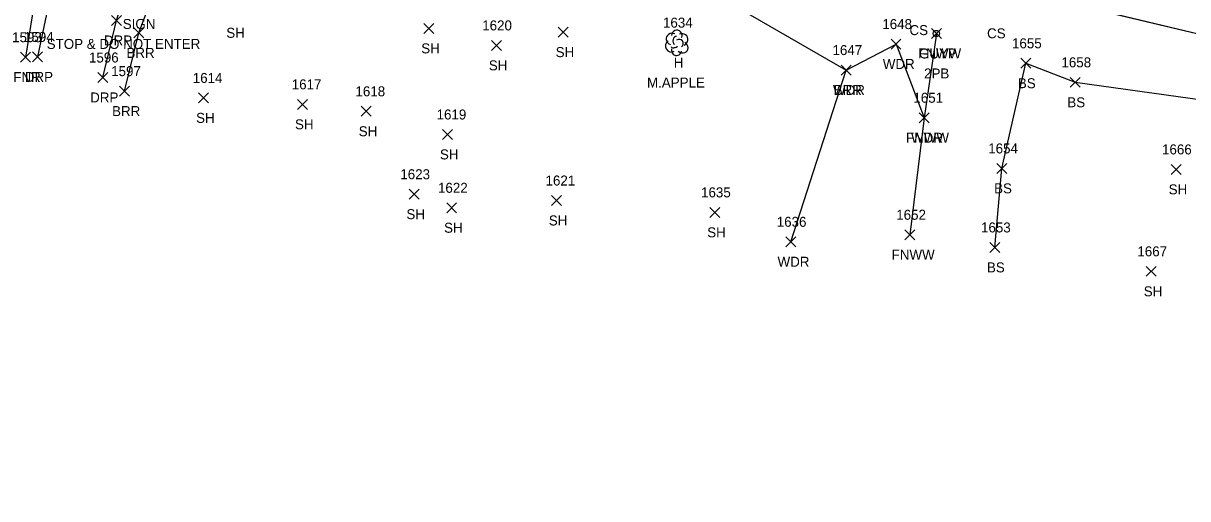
# Model space of a CAD drawing. Extents: x 1554668 to 1563881, y 831386 to 834374.
# Drawn here: x 1561902.3 to 1562135.6, y 832925.6 to 833020.8 of the extents above; entities that cross this region are included whole.
import ezdxf

# ---------------------------------------------------------------- set-up
doc = ezdxf.new("R2010")
doc.units = 0
for name, color, linetype in [('L_A', 7, 'Continuous'), ('L_C', 7, 'Continuous'), ('L_I', 7, 'Continuous'), ('L_TIC', 7, 'Continuous'), ('LABL', 7, 'Continuous'), ('LAWA', 7, 'Continuous'), ('LELB', 7, 'Continuous'), ('LFNC', 7, 'Continuous'), ('LTD', 7, 'Continuous'), ('R_A', 7, 'Continuous'), ('R_I', 7, 'Continuous'), ('R_TIC', 7, 'Continuous'), ('RDP', 7, 'Continuous'), ('S_A', 7, 'Continuous'), ('S_C', 7, 'Continuous'), ('U_A', 7, 'Continuous'), ('U_C', 7, 'Continuous'), ('UPGW', 7, 'Continuous')]:
    doc.layers.add(name, color=color, linetype=linetype)

msp = doc.modelspace()

# ---------------------------------------------------------------- linework, layer by layer
at = {"layer": 'L_TIC'}
for points in [[(1561924.51, 833017.86), (1561926.51, 833019.86)], [(1561926.51, 833017.86), (1561924.51, 833019.86)], [(1561982.56, 833018.76), (1561984.56, 833020.76)], [(1561984.56, 833018.76), (1561982.56, 833020.76)], [(1562009.49, 833018.01), (1562011.49, 833020.01)], [(1562011.49, 833018.01), (1562009.49, 833020.01)], [(1562084.22, 833017.74), (1562086.22, 833019.74)], [(1562086.22, 833017.74), (1562084.22, 833019.74)], [(1561996.09, 833015.36), (1561998.09, 833017.36)], [(1561998.09, 833015.36), (1561996.09, 833017.36)], [(1562076.13, 833015.63), (1562078.13, 833017.63)], [(1562078.13, 833015.63), (1562076.13, 833017.63)], [(1561901.8, 833013), (1561903.8, 833015)], [(1561903.8, 833013), (1561901.8, 833015)], [(1562066.15, 833010.42), (1562068.15, 833012.42)], [(1562068.15, 833010.42), (1562066.15, 833012.42)], [(1562066.15, 833010.42), (1562068.15, 833012.42)], [(1562068.15, 833010.42), (1562066.15, 833012.42)], [(1562102.1, 833011.78), (1562104.1, 833013.78)], [(1562104.1, 833011.78), (1562102.1, 833013.78)], [(1562112, 833007.96), (1562114, 833009.96)], [(1562114, 833007.96), (1562112, 833009.96)], [(1561921.64, 833006.2), (1561923.64, 833008.2)], [(1561923.64, 833006.2), (1561921.64, 833008.2)], [(1561937.47, 833004.84), (1561939.47, 833006.84)], [(1561939.47, 833004.84), (1561937.47, 833006.84)], [(1561957.29, 833003.55), (1561959.29, 833005.55)], [(1561959.29, 833003.55), (1561957.29, 833005.55)], [(1561970.04, 833002.16), (1561972.04, 833004.16)], [(1561972.04, 833002.16), (1561970.04, 833004.16)], [(1562081.78, 833000.87), (1562083.78, 833002.87)], [(1562083.78, 833000.87), (1562081.78, 833002.87)], [(1562081.78, 833000.87), (1562083.78, 833002.87)], [(1562083.78, 833000.87), (1562081.78, 833002.87)], [(1561986.3, 832997.52), (1561988.3, 832999.52)], [(1561988.3, 832997.52), (1561986.3, 832999.52)], [(1562097.34, 832990.72), (1562099.34, 832992.72)], [(1562099.34, 832990.72), (1562097.34, 832992.72)], [(1562132.26, 832990.52), (1562134.26, 832992.52)], [(1562134.26, 832990.52), (1562132.26, 832992.52)], [(1561979.6, 832985.55), (1561981.6, 832987.55)], [(1561981.6, 832985.55), (1561979.6, 832987.55)], [(1561987.14, 832982.83), (1561989.14, 832984.83)], [(1561989.14, 832982.83), (1561987.14, 832984.83)], [(1562008.11, 832984.29), (1562010.11, 832986.29)], [(1562010.11, 832984.29), (1562008.11, 832986.29)], [(1562039.83, 832981.91), (1562041.83, 832983.91)], [(1562041.83, 832981.91), (1562039.83, 832983.91)], [(1562055.05, 832976.02), (1562057.05, 832978.02)], [(1562057.05, 832976.02), (1562055.05, 832978.02)], [(1562078.92, 832977.43), (1562080.92, 832979.43)], [(1562080.92, 832977.43), (1562078.92, 832979.43)], [(1562095.9, 832974.89), (1562097.9, 832976.89)], [(1562097.9, 832974.89), (1562095.9, 832976.89)], [(1562127.26, 832970.1), (1562129.26, 832972.1)], [(1562129.26, 832970.1), (1562127.26, 832972.1)]]:
    msp.add_lwpolyline(points, dxfattribs=at)
at = {"layer": 'LABL'}
for points in [[(1561922.64, 833007.2), (1561925.5, 833018.86), (1561933.8, 833041.06), (1561945.91, 833051.17), (1561984.74, 833037.11), (1562016.23, 833031.2), (1562042.25, 833025.81), (1562067.15, 833011.42)], [(1561922.64, 833007.2), (1561925.5, 833018.86), (1561933.8, 833041.06), (1561945.91, 833051.17), (1561984.74, 833037.11), (1562016.23, 833031.2), (1562042.25, 833025.81), (1562067.15, 833011.42)], [(1561922.64, 833007.2), (1561925.5, 833018.86), (1561933.8, 833041.06), (1561945.91, 833051.17), (1561984.74, 833037.11), (1562016.23, 833031.2), (1562042.25, 833025.81), (1562067.15, 833011.42)], [(1561922.64, 833007.2), (1561925.51, 833018.86), (1561933.8, 833041.06), (1561945.9, 833051.17), (1561984.74, 833037.11), (1562016.23, 833031.2), (1562042.25, 833025.82), (1562067.15, 833011.42)]]:
    msp.add_lwpolyline(points, dxfattribs=at)
at = {"layer": 'LAWA'}
msp.add_lwpolyline([(1562056.05, 832977.02), (1562067.15, 833011.42), (1562077.13, 833016.63), (1562082.78, 833001.87)], dxfattribs=at)
msp.add_lwpolyline([(1562056.05, 832977.02), (1562067.15, 833011.42), (1562077.13, 833016.63), (1562082.78, 833001.87)], dxfattribs=at)
msp.add_lwpolyline([(1562056.05, 832977.02), (1562067.15, 833011.42), (1562077.13, 833016.63), (1562082.78, 833001.87)], dxfattribs=at)
msp.add_lwpolyline([(1562056.05, 832977.02), (1562067.15, 833011.42), (1562077.13, 833016.63), (1562082.78, 833001.87)], dxfattribs=at)
at = {"layer": 'LELB'}
for points in [[(1561945.9, 833051.17), (1561954.32, 833054.56), (1561984.97, 833049.05), (1562021.54, 833044.06), (1562043.11, 833039.59), (1562074.82, 833035.78), (1562106.65, 833026.12), (1562143.83, 833017.22), (1562166.25, 833010.64), (1562165.61, 832998.81), (1562166.85, 832986.14), (1562172.1, 832988.55)], [(1561945.91, 833051.17), (1561954.32, 833054.56), (1561984.97, 833049.05), (1562021.54, 833044.06), (1562043.1, 833039.6), (1562074.82, 833035.77), (1562106.65, 833026.11), (1562143.83, 833017.22), (1562166.25, 833010.64), (1562165.61, 832998.81), (1562166.85, 832986.14), (1562172.1, 832988.55)], [(1561945.91, 833051.17), (1561954.32, 833054.56), (1561984.97, 833049.05), (1562021.54, 833044.06), (1562043.1, 833039.6), (1562074.82, 833035.77), (1562106.65, 833026.11), (1562143.83, 833017.22), (1562166.25, 833010.64), (1562165.61, 832998.81), (1562166.85, 832986.14), (1562172.1, 832988.55)], [(1561945.91, 833051.17), (1561954.32, 833054.56), (1561984.97, 833049.05), (1562021.54, 833044.06), (1562043.1, 833039.6), (1562074.82, 833035.77), (1562106.65, 833026.11), (1562143.83, 833017.22), (1562166.25, 833010.64), (1562165.61, 832998.81), (1562166.85, 832986.14), (1562172.1, 832988.55)], [(1562096.9, 832975.88), (1562098.34, 832991.72), (1562103.1, 833012.78), (1562113, 833008.96), (1562141.34, 833005.07), (1562152.7, 833000.38), (1562166.85, 832986.14), (1562162.26, 832967.94), (1562155.47, 832942.58), (1562154.24, 832932.71), (1562155.42, 832925.55)], [(1562096.9, 832975.88), (1562098.34, 832991.72), (1562103.1, 833012.78), (1562113, 833008.96), (1562141.34, 833005.07), (1562152.7, 833000.38), (1562166.85, 832986.14), (1562162.26, 832967.94), (1562155.47, 832942.58), (1562154.24, 832932.71), (1562155.42, 832925.55)], [(1562096.9, 832975.88), (1562098.34, 832991.72), (1562103.1, 833012.78), (1562113, 833008.96), (1562141.34, 833005.07), (1562152.7, 833000.38), (1562166.85, 832986.14), (1562162.26, 832967.94), (1562155.47, 832942.58), (1562154.24, 832932.71), (1562155.42, 832925.55)], [(1562096.9, 832975.89), (1562098.34, 832991.72), (1562103.1, 833012.78), (1562113, 833008.96), (1562141.34, 833005.07), (1562152.7, 833000.38), (1562166.85, 832986.14), (1562162.26, 832967.94), (1562155.47, 832942.58), (1562154.24, 832932.72), (1562155.42, 832925.56)]]:
    msp.add_lwpolyline(points, dxfattribs=at)
at = {"layer": 'LFNC'}
for points in [[(1561908.73, 833051.15), (1561905.22, 833028.95), (1561902.8, 833014.01)], [(1561908.73, 833051.15), (1561905.22, 833028.95), (1561902.8, 833014.01)], [(1561908.73, 833051.15), (1561905.22, 833028.95), (1561902.8, 833014.01)], [(1561908.73, 833051.15), (1561905.22, 833028.95), (1561902.8, 833014)], [(1562085.22, 833018.74), (1562082.78, 833001.87), (1562079.92, 832978.43)], [(1562085.22, 833018.74), (1562082.78, 833001.87), (1562079.92, 832978.43)], [(1562085.22, 833018.74), (1562082.78, 833001.87), (1562079.92, 832978.43)], [(1562085.22, 833018.74), (1562082.78, 833001.87), (1562079.92, 832978.43)]]:
    msp.add_lwpolyline(points, dxfattribs=at)
at = {"layer": 'LTD'}
msp.add_line((1562033.2, 833016.92), (1562033.2, 833016.92), dxfattribs=at)
msp.add_line((1562033.2, 833016.92), (1562033.2, 833016.92), dxfattribs=at)
msp.add_arc((1562033.24, 833018.36), 1.05, 335.5272, 180.9563, dxfattribs=at)
for centre, major_axis, ratio, start_param, end_param in [((1562032.11, 833016.21), (0.58, -1.04), 0.959034, 3.141593, 6.283185), ((1562032.4, 833017.59), (1.21, -0.51), 0.895232, 1.570796, 4.712389), ((1562032.99, 833017.38), (-0.208, -0.792), 0.645439, 3.141593, 6.283185), ((1562033.7, 833016.75), (-0.5, 0.667), 0.989748, 3.141593, 6.283185), ((1562034.2, 833016.09), (-1.09, 0.79), 0.841452, 1.570796, 4.712389), ((1562034.24, 833017.5), (-1.14, -0.48), 0.949671, 1.570796, 4.712389), ((1562033.2, 833015.42), (0.26, 1.06), 0.942809, 1.570796, 4.712389), ((1562032.74, 833016.17), (-0.625, -0.083), 0.423636, 0, 3.141593)]:
    msp.add_ellipse(centre, major_axis=major_axis, ratio=ratio, start_param=start_param, end_param=end_param, dxfattribs=at)
at = {"layer": 'R_TIC'}
for points in [[(1561920.01, 833020.35), (1561922.01, 833022.35)], [(1561922.01, 833020.35), (1561920.01, 833022.35)], [(1561904.17, 833013.05), (1561906.17, 833015.05)], [(1561906.17, 833013.05), (1561904.17, 833015.05)], [(1561917.25, 833008.93), (1561919.25, 833010.93)], [(1561919.25, 833008.93), (1561917.25, 833010.93)]]:
    msp.add_lwpolyline(points, dxfattribs=at)
at = {"layer": 'RDP'}
for points in [[(1561911.39, 833072.77), (1561914.41, 833069.46), (1561915.51, 833062.44), (1561913.05, 833050.62), (1561908.26, 833028.71), (1561905.17, 833014.05)], [(1561911.39, 833072.77), (1561914.41, 833069.46), (1561915.51, 833062.44), (1561913.05, 833050.62), (1561908.26, 833028.71), (1561905.18, 833014.04)], [(1561911.39, 833072.77), (1561914.41, 833069.46), (1561915.51, 833062.44), (1561913.05, 833050.62), (1561908.26, 833028.71), (1561905.18, 833014.04)], [(1561911.39, 833072.77), (1561914.41, 833069.46), (1561915.51, 833062.44), (1561913.05, 833050.62), (1561908.26, 833028.71), (1561905.18, 833014.04)], [(1561918.25, 833009.93), (1561921.01, 833021.35), (1561927.68, 833042.96), (1561936.86, 833055.74), (1561949.28, 833063.28), (1561957.62, 833064.07)], [(1561918.25, 833009.93), (1561921.01, 833021.35), (1561927.68, 833042.96), (1561936.86, 833055.74), (1561949.28, 833063.28), (1561957.62, 833064.07)], [(1561918.25, 833009.93), (1561921.01, 833021.35), (1561927.68, 833042.96), (1561936.86, 833055.74), (1561949.28, 833063.28), (1561957.62, 833064.07)], [(1561918.25, 833009.93), (1561921.01, 833021.35), (1561927.68, 833042.96), (1561936.86, 833055.74), (1561949.28, 833063.28), (1561957.62, 833064.07)]]:
    msp.add_lwpolyline(points, dxfattribs=at)
at = {"layer": 'UPGW'}
for radius in [0.625, 0.0833]:
    msp.add_circle((1562085.22, 833018.74), radius, dxfattribs=at)

# ---------------------------------------------------------------- texts
at = {"layer": 'L_A'}
for s, p in [('SH', (1561943, 833017.88)), ('CS', (1562079.83, 833018.42)), ('CS', (1562095.37, 833017.78)), ('SH', (1561982.05, 833014.76)), ('BRR', (1561923, 833013.86)), ('SH', (1562008.97, 833014.01)), ('FNWW', (1562081.56, 833013.74)), ('SH', (1561995.58, 833011.36)), ('H', (1562032.63, 833011.92)), ('WDR', (1562074.49, 833011.63)), ('FNR', (1561900.34, 833009)), ('BS', (1562101.54, 833007.78)), ('WDR', (1562064.51, 833006.42)), ('BRR', (1562064.64, 833006.42)), ('BS', (1562111.44, 833003.96)), ('BRR', (1561920.13, 833002.2)), ('SH', (1561936.96, 833000.84)), ('SH', (1561956.77, 832999.55)), ('SH', (1561969.53, 832998.16)), ('FNWW', (1562079.13, 832996.87)), ('WDR', (1562080.14, 832996.87)), ('SH', (1561985.79, 832993.52)), ('BS', (1562096.78, 832986.72)), ('SH', (1562131.74, 832986.52)), ('SH', (1561979.08, 832981.55)), ('SH', (1562007.6, 832980.29)), ('SH', (1561986.62, 832978.83)), ('SH', (1562039.32, 832977.91)), ('FNWW', (1562076.26, 832973.43)), ('WDR', (1562053.41, 832972.02)), ('BS', (1562095.34, 832970.89)), ('SH', (1562126.75, 832966.1))]:
    msp.add_text(s, height=2, dxfattribs=at).set_placement(p)
at = {"layer": 'L_C'}
msp.add_text('M.APPLE', height=2, dxfattribs=at).set_placement((1562027.26, 833007.92))
at = {"layer": 'L_I'}
for s, p in [('1634', (1562030.46, 833019.92)), ('1648', (1562074.39, 833019.63)), ('1620', (1561994.26, 833019.36)), ('1593', (1561900.11, 833017)), ('1655', (1562100.36, 833015.78)), ('1647', (1562064.41, 833014.42)), ('1647', (1562064.41, 833014.42)), ('1597', (1561919.95, 833010.2)), ('1658', (1562110.26, 833011.96)), ('1614', (1561936.29, 833008.84)), ('1617', (1561956.11, 833007.55)), ('1618', (1561968.87, 833006.16)), ('1651', (1562080.61, 833004.87)), ('1651', (1562080.61, 833004.87)), ('1619', (1561985.12, 833001.52)), ('1654', (1562095.6, 832994.72)), ('1666', (1562130.41, 832994.52)), ('1623', (1561977.86, 832989.55)), ('1622', (1561985.4, 832986.83)), ('1621', (1562006.94, 832988.29)), ('1635', (1562038.09, 832985.91)), ('1636', (1562053.25, 832980.02)), ('1652', (1562077.18, 832981.43)), ('1653', (1562094.16, 832978.89)), ('1667', (1562125.47, 832974.1))]:
    msp.add_text(s, height=2, dxfattribs=at).set_placement(p)
at = {"layer": 'R_A'}
for p in [(1561918.5, 833016.35), (1561902.66, 833009.05), (1561915.74, 833004.93)]:
    msp.add_text('DRP', height=2, dxfattribs=at).set_placement(p)
at = {"layer": 'R_I'}
for s, p in [('1594', (1561902.48, 833017.05)), ('1596', (1561915.5, 833012.93))]:
    msp.add_text(s, height=2, dxfattribs=at).set_placement(p)
at = {"layer": 'S_A'}
msp.add_text('SIGN', height=2, dxfattribs=at).set_placement((1561922.27, 833019.65))
at = {"layer": 'S_C'}
msp.add_text('STOP & DO NOT ENTER', height=2, dxfattribs=at).set_placement((1561907.04, 833015.65))
at = {"layer": 'U_A'}
msp.add_text('GUYP', height=2, dxfattribs=at).set_placement((1562081.73, 833013.74))
at = {"layer": 'U_C'}
msp.add_text('2PB', height=2, dxfattribs=at).set_placement((1562082.75, 833009.74))

doc.saveas('drawing.dxf')
